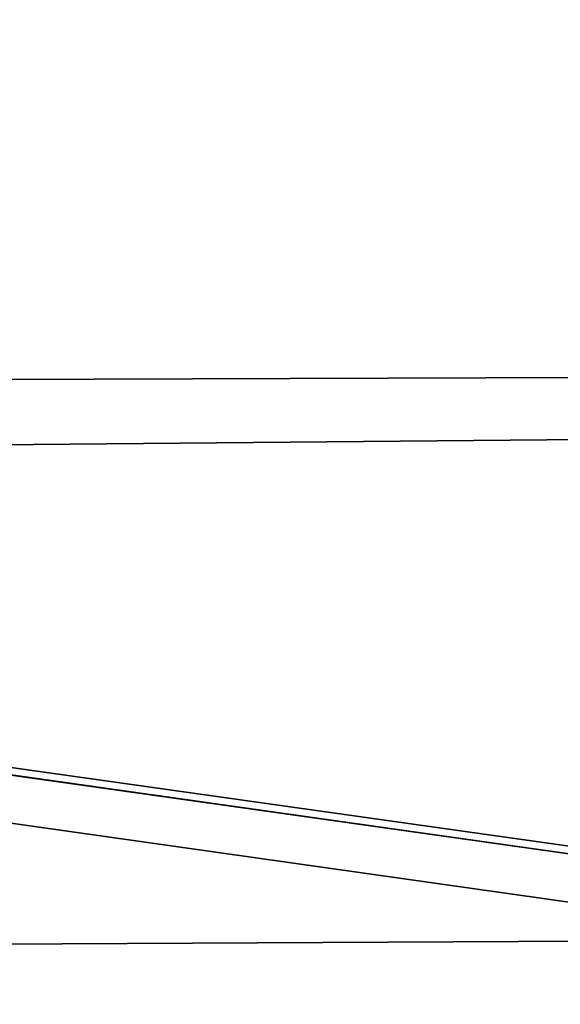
# Model space of a CAD drawing. Header units: millimetres. Extents: x -1465 to 393277, y -3788 to 454312.
# Tile 470 of 656: x 371351 to 371377, y 7633 to 7681. Entities that reach past the tile are written whole.
import ezdxf

# ---------------------------------------------------------------- set-up
doc = ezdxf.new("R2010")
doc.units = ezdxf.units.MM
doc.header["$XCLIPFRAME"] = 2
doc.layers.add('AHU03-3-4284DXF_CONTINUOUS_LINE', color=8, linetype='Continuous')
picture_1 = doc.add_image_def('image2.bmp', size_in_pixel=(2333, 386))

msp = doc.modelspace()

# ---------------------------------------------------------------- linework, layer by layer
at = {"layer": 'AHU03-3-4284DXF_CONTINUOUS_LINE', "color": 8, "linetype": 'Continuous', "lineweight": 35, "ltscale": 100}
for p, q in [((371303.903, 7663.128), (371390.425, 7663.387)), ((371303.903, 7659.702), (371390.425, 7660.457)), ((371302.317, 7650.934), (371390.425, 7638.491)), ((371302.32, 7650.941), (371390.425, 7638.494)), ((371303.123, 7651.187), (371390.425, 7638.861)), ((371302.448, 7648.624), (371390.425, 7636.146)), ((371303.903, 7635.703), (371390.425, 7636.132))]:
    msp.add_line(p, q, dxfattribs=at)

# ---------------------------------------------------------------- pictures from other files: only their frames are drawn
at = {"color": 8, "lineweight": 13}
image = msp.add_image(picture_1, insert=(370143.583, 7164.057), size_in_units=(5943.445, 983.703), dxfattribs=at)
image.set_boundary_path([(-0.5, -0.5), (2332.5, 385.5)])

doc.saveas('drawing.dxf')
